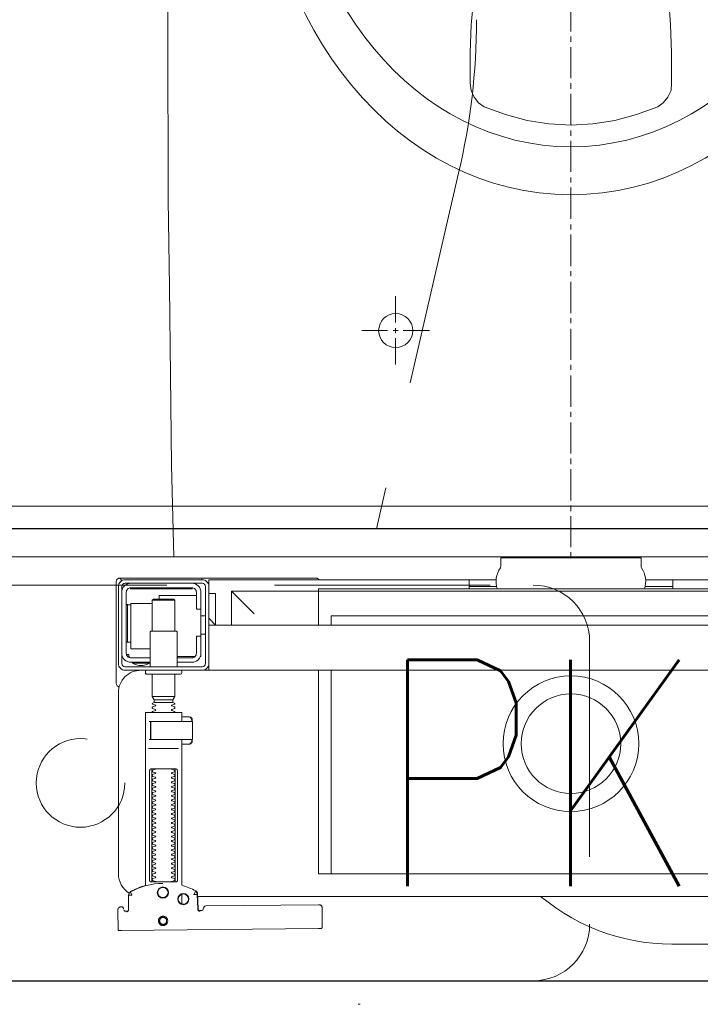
# Model space of a CAD drawing. Header units: millimetres. Extents: x 23192 to 177760, y -399809 to -79279.
# Tile 547 of 656: x 73451 to 73481, y -194641 to -194597. Entities that reach past the tile are written whole.
import ezdxf

# ---------------------------------------------------------------- set-up
doc = ezdxf.new("R2010")
doc.units = ezdxf.units.MM
doc.linetypes.add('DASHDOT', pattern=[25.4, 12.7, -6.35, 0, -6.35])
doc.linetypes.add('HIDDEN2', pattern=[4.7625, 3.175, -1.5875])
doc.layers.get('0').update_dxf_attribs({"lineweight": 0})
for name, color, linetype, lineweight in [('!! 0_ Istn-sciany', 3, 'Continuous', 30), ('!! 0_Istn-armatura', 6, 'Continuous', 9), ('!! 0_Osie', 1, 'DASHDOT', 13), ('!! 2 ZABUDOWA GK-MDF', 54, 'Continuous', 13), ('!! 2_wypos-sanitarne', 240, 'Continuous', 9), ('0-osie-liniA', 14, 'DASHDOT', 5)]:
    doc.layers.add(name, color=color, linetype=linetype, lineweight=lineweight)
doc.layers.add('!! 2_WYBURZENIA DO REMONTU', color=7, linetype='Continuous', lineweight=0, true_color=0x4d4d4d, plot=False)
doc.layers.add('!!_@ wypos sanit nd', color=7, linetype='Continuous', lineweight=0, plot=False)
doc.layers.add('Powierzchnia', color=140, linetype='Continuous', lineweight=5, plot=False)
doc.styles.add('ARCHETYP', font='romans.shx', dxfattribs={"height": 15})

# ---------------------------------------------------------------- blocks, each defined once
blk = doc.blocks.new('A$Cff2eaf8b')
for points in [[(-0.18941, 0.08863), (-0.04454, 0.08863), (-0.04035, 0.08853), (-0.03617, 0.08824), (-0.032, 0.08775), (-0.02786, 0.08707), (-0.02376, 0.08619), (-0.0197, 0.08513), (-0.0157, 0.08388), (-0.01176, 0.08244), (-0.00789, 0.08082), (-0.0041, 0.07902), (-0.0004, 0.07705), (0.0032, 0.0749), (0.0067, 0.0726), (0.01009, 0.07012), (0.01337, 0.0675)], [(0.19864, 0.08252), (0.11173, 0.08169)], [(0.20013, 0.08252), (0.20025, 0.07353)], [(0.1651, 0.06653), (0.16492, 0.07312), (0.1649, 0.07329), (0.16485, 0.07345), (0.16478, 0.07361), (0.16467, 0.07374), (0.16455, 0.07386), (0.16441, 0.07396), (0.16425, 0.07403), (0.16409, 0.07408), (0.16391, 0.07409)], [(0.19757, 0.07355), (0.19749, 0.07368), (0.19738, 0.0738), (0.19726, 0.0739), (0.19713, 0.07399), (0.19698, 0.07405), (0.19683, 0.07408), (0.19667, 0.07409), (0.19577, 0.07408)], [(0.16386, 0.07389), (0.16409, 0.07384), (0.16425, 0.07378), (0.1644, 0.07368), (0.16452, 0.07356), (0.16463, 0.07342), (0.16471, 0.07326), (0.16476, 0.07309), (0.16478, 0.07292), (0.16496, 0.06636), (0.16497, 0.06624), (0.16498, 0.06614), (0.165, 0.06604), (0.16503, 0.06594), (0.16507, 0.06584), (0.16511, 0.06575), (0.16516, 0.06566), (0.16521, 0.06557), (0.16527, 0.06549), (0.16534, 0.0654), (0.16542, 0.06533), (0.1655, 0.06526), (0.16558, 0.06519), (0.16567, 0.06513), (0.16576, 0.06508), (0.16651, 0.0647), (0.16726, 0.06433), (0.16803, 0.06399), (0.16881, 0.06367), (0.1696, 0.06337), (0.17039, 0.06309), (0.17119, 0.06284), (0.172, 0.0626), (0.172, -0.00186)], [(0.172, 0.07087), (0.172, 0.06656)], [(0.16493, 0.0675), (-0.16477, 0.0675)], [(-0.11847, -0.0325), (-0.11847, 0.0575), (0.11153, 0.0575), (0.11153, -0.0325)], [(0.10602, 0.0575), (0.10602, -0.0325)], [(0.17483, 0.06014), (0.17483, 0.01214)], [(0.18523, 0.01214), (0.18523, 0.06014)], [(0.16811, -0.00015), (0.16776, -0.00056), (0.16776, -0.00022), (0.16779, -0.00011), (0.16786, -0.00004), (0.16797, 0), (0.1681, 0.00001), (0.16822, 0.00001), (0.16841, 0.00003), (0.16887, 0.00014), (0.172, 0.00014)], [(0.16848, 0.00006), (0.16856, 0.00012), (0.16876, 0.00014)], [(0.18662, 0.00214), (0.17345, 0.00214)], [(0.16732, -0.0019), (0.16732, -0.00074), (0.16736, -0.00062), (0.16746, -0.00054), (0.16767, -0.00049)], [(0.16751, -0.00165), (0.16754, -0.00139), (0.16766, -0.00086)], [(0.17371, -0.00186), (0.18481, -0.00186), (0.18637, -0.00186)], [(0.16767, -0.01124), (0.16755, -0.01122), (0.16746, -0.01119), (0.16737, -0.01112), (0.16732, -0.01098), (0.16732, -0.00983)], [(0.16766, -0.01087), (0.16754, -0.01033), (0.16751, -0.01008)], [(0.172, -0.01186), (0.16887, -0.01186), (0.16841, -0.01176), (0.16831, -0.01174), (0.16819, -0.01174), (0.16806, -0.01173), (0.16794, -0.01172), (0.16783, -0.01166), (0.16776, -0.01151), (0.16776, -0.01117), (0.16811, -0.01157)], [(0.16876, -0.01186), (0.16866, -0.01186), (0.16848, -0.01178)], [(0.18558, -0.00986), (0.18637, -0.00986)], [(0.185, -0.02092), (0.175, -0.02092)], [(0.1759, -0.0183), (0.1841, -0.0183)], [(0.1841, -0.01936), (0.1759, -0.01936)], [(0.19962, -0.02522), (0.19976, -0.02523), (0.19987, -0.02526), (0.20001, -0.0253)], [(0.20099, -0.02671), (0.20099, -0.0717)], [(-0.16, -0.0355), (-0.16, -0.0325), (0.16, -0.0325), (0.16, -0.0355)], [(0.16, -0.0485), (0.16, -0.0365)], [(0.174, -0.0385), (0.16618, -0.0385)], [(0.167, -0.03806), (0.16693, -0.03815), (0.16687, -0.03825), (0.16681, -0.03837), (0.16675, -0.0385)], [(0.19499, -0.03806), (0.19506, -0.03814), (0.19512, -0.03823), (0.19517, -0.03833), (0.19521, -0.03842), (0.19525, -0.03853), (0.19528, -0.03863), (0.19531, -0.03874), (0.19533, -0.03885), (0.19535, -0.03896), (0.19537, -0.03907), (0.19538, -0.03917), (0.19539, -0.03927), (0.19537, -0.03937), (0.19547, -0.0394), (0.19557, -0.0394), (0.19567, -0.0394), (0.19578, -0.0394), (0.19589, -0.0394), (0.19612, -0.0394), (0.19616, -0.0393), (0.19615, -0.03919), (0.19613, -0.03907), (0.19609, -0.03894), (0.19605, -0.03882), (0.19594, -0.03861)], [(0.1635, -0.0475), (0.1635, -0.04)], [(0.186, -0.042), (0.1945, -0.042), (0.1945, -0.062), (0.185, -0.062)], [(0.19591, -0.04489), (0.19602, -0.04489), (0.19615, -0.04489), (0.19632, -0.04489), (0.1965, -0.04489)], [(0.1615, -0.0485), (0.1635, -0.0485)], [(0.175, -0.0498), (0.175, -0.06346), (0.1755, -0.06396), (0.1845, -0.06396), (0.185, -0.06346), (0.185, -0.0498)], [(0.16, -0.0555), (0.157, -0.0525), (0.16, -0.0525), (-0.16, -0.0525), (-0.157, -0.0525), (-0.16, -0.0555)], [(0.10602, -0.0525), (0.10602, -0.05658), (-0.11847, -0.05658)], [(0.11153, -0.0525), (0.11153, -0.0675), (0.15, -0.0675)], [(0.14, -0.0575), (0.15, -0.0675), (0.15, -0.0525)], [(0.16, -0.0665), (0.157, -0.0665), (0.157, -0.0525)], [(0.1615, -0.0565), (0.1635, -0.0565)], [(0.1655, -0.0655), (0.182, -0.0655), (0.182, -0.06396)], [(0.185, -0.06346), (0.175, -0.06346)], [(0.1965, -0.06151), (0.19632, -0.06151), (0.19615, -0.06151), (0.19602, -0.06151), (0.19591, -0.06151)], [(-0.03305, -0.0725), (-0.16, -0.0725), (-0.16, -0.0695)], [(-0.045, -0.0725), (-0.045, -0.0685)], [(-0.045, -0.0695), (-0.03283, -0.0695)], [(0.03283, -0.0695), (0.045, -0.0695)], [(0.16, -0.0695), (0.16, -0.0725), (0.03305, -0.0725)], [(0.045, -0.0685), (0.045, -0.0725)], [(0.16721, -0.0685), (0.19466, -0.0685), (0.19478, -0.0685)], [(0.17, -0.069), (0.17, -0.0685)], [(0.174, -0.069), (0.174, -0.0685)]]:
    blk.add_lwpolyline(points)
for points in [[(0.16424, 0.07378), (0.16327, 0.07377), (0.16304, 0.07374), (0.16282, 0.07366), (0.16262, 0.07353), (0.16265, 0.07357), (0.16258, 0.07337), (0.16257, 0.07317, -0.157432), (0.16238, 0.07258), (0.1621, 0.07218, -0.241147), (0.16129, 0.07175), (0.1115, 0.07128), (0.11133, 0.07127), (0.11119, 0.07127), (0.11107, 0.07127), (0.11094, 0.07128), (0.11078, 0.0713), (0.11062, 0.07135), (0.11047, 0.07143), (0.11033, 0.07153), (0.11022, 0.07165), (0.11012, 0.07179), (0.11005, 0.07194), (0.11001, 0.0721), (0.10999, 0.07227), (0.10995, 0.08127), (0.11022, 0.08166)], [(0.19647, 0.0744), (0.19626, 0.07438), (0.19604, 0.0743), (0.19585, 0.07417), (0.19566, 0.07396, 0.132231), (0.19551, 0.07346), (0.19546, 0.06691)], [(0.19768, 0.0731, 0.415336), (0.19869, 0.07211)], [(0.19885, 0.07212), (0.19898, 0.07212), (0.19912, 0.07213), (0.19927, 0.07216), (0.1994, 0.07222), (0.19953, 0.07229), (0.19965, 0.07238), (0.19975, 0.07248), (0.20007, 0.07294, 0.158481), (0.20025, 0.07353)], [(0.18031, 0.06175, 0.125713), (0.19466, 0.06556, 0.121439), (0.19519, 0.06605, -0.262119), (0.2, 0.0575), (0.2, -0.0225, -0.414214), (0.19, -0.0325), (0.18751, -0.0325, 0.405519), (0.188, -0.032), (0.188, -0.0313, 0.414214), (0.1875, -0.0308), (0.1725, -0.0308, 0.414214), (0.172, -0.0313), (0.172, -0.032, 0.405519), (0.17249, -0.0325, 0.001664), (0.15993, -0.0325)], [(0.172, -0.00986), (0.172, -0.01366, 0.414214), (0.1722, -0.01386), (0.18462, -0.01386), (0.1878, -0.01386, 0.414214), (0.188, -0.01366), (0.188, 0.06267), (0.18885, 0.06292), (0.18969, 0.06319), (0.19052, 0.0635), (0.19134, 0.06382), (0.19215, 0.06417), (0.19295, 0.06454), (0.19374, 0.06494), (0.19456, 0.06538), (0.19464, 0.06544), (0.19473, 0.0655), (0.19481, 0.06557), (0.19488, 0.06564), (0.19495, 0.06572), (0.19502, 0.06581)], [(0.17647, 0.01114, 0.182836), (0.17636, 0.01123), (0.17515, 0.01163, 0.050055), (0.175, 0.0119), (0.175, 0.01218, 0.050055), (0.17515, 0.01244), (0.17636, 0.01285, 0.719897), (0.17636, 0.01323), (0.17515, 0.01363, 0.050055), (0.175, 0.0139), (0.175, 0.01418, 0.050055), (0.17515, 0.01444), (0.17636, 0.01485, 0.719897), (0.17636, 0.01523), (0.17515, 0.01563, 0.050055), (0.175, 0.0159), (0.175, 0.01618, 0.050055), (0.17515, 0.01644), (0.17636, 0.01685, 0.719897), (0.17636, 0.01723), (0.17515, 0.01763, 0.050055), (0.175, 0.0179), (0.175, 0.01818, 0.050055), (0.17515, 0.01844), (0.17636, 0.01885, 0.719897), (0.17636, 0.01923), (0.17515, 0.01963, 0.050055), (0.175, 0.0199), (0.175, 0.02018, 0.050055), (0.17515, 0.02044), (0.17636, 0.02085, 0.719897), (0.17636, 0.02123), (0.17515, 0.02163, 0.050055), (0.175, 0.0219), (0.175, 0.02218, 0.050055), (0.17515, 0.02244), (0.17636, 0.02285, 0.719897), (0.17636, 0.02323), (0.17515, 0.02363, 0.050055), (0.175, 0.0239), (0.175, 0.02418, 0.050055), (0.17515, 0.02444), (0.17636, 0.02485, 0.719897), (0.17636, 0.02523), (0.17515, 0.02563, 0.050055), (0.175, 0.0259), (0.175, 0.02618, 0.050055), (0.17515, 0.02644), (0.17636, 0.02685, 0.719897), (0.17636, 0.02723), (0.17515, 0.02763, 0.050055), (0.175, 0.0279), (0.175, 0.02818, 0.050055), (0.17515, 0.02844), (0.17636, 0.02885, 0.719897), (0.17636, 0.02923), (0.17515, 0.02963, 0.050055), (0.175, 0.0299), (0.175, 0.03018, 0.050055), (0.17515, 0.03044), (0.17636, 0.03085, 0.719897), (0.17636, 0.03123), (0.17515, 0.03163, 0.050055), (0.175, 0.0319), (0.175, 0.03218, 0.050055), (0.17515, 0.03244), (0.17636, 0.03285, 0.719897), (0.17636, 0.03323), (0.17515, 0.03363, 0.050055), (0.175, 0.0339), (0.175, 0.03418, 0.050055), (0.17515, 0.03444), (0.17636, 0.03485, 0.719897), (0.17636, 0.03523), (0.17515, 0.03563, 0.050055), (0.175, 0.0359), (0.175, 0.03618, 0.050055), (0.17515, 0.03644), (0.17636, 0.03685, 0.719897), (0.17636, 0.03723), (0.17515, 0.03763, 0.050055), (0.175, 0.0379), (0.175, 0.03818, 0.050055), (0.17515, 0.03844), (0.17636, 0.03885, 0.719897), (0.17636, 0.03923), (0.17515, 0.03963, 0.050055), (0.175, 0.0399), (0.175, 0.04018, 0.050055), (0.17515, 0.04044), (0.17636, 0.04085, 0.719897), (0.17636, 0.04123), (0.17515, 0.04163, 0.050055), (0.175, 0.0419), (0.175, 0.04218, 0.050055), (0.17515, 0.04244), (0.17636, 0.04285, 0.719897), (0.17636, 0.04323), (0.17515, 0.04363, 0.050055), (0.175, 0.0439), (0.175, 0.04418, 0.050055), (0.17515, 0.04444), (0.17636, 0.04485, 0.719897), (0.17636, 0.04523), (0.17515, 0.04563, 0.050055), (0.175, 0.0459), (0.175, 0.04618, 0.050055), (0.17515, 0.04644), (0.17636, 0.04685, 0.719897), (0.17636, 0.04723), (0.17515, 0.04763, 0.050055), (0.175, 0.0479), (0.175, 0.04818, 0.050055), (0.17515, 0.04844), (0.17636, 0.04885, 0.719897), (0.17636, 0.04923), (0.17515, 0.04963, 0.050055), (0.175, 0.0499), (0.175, 0.05018, 0.050055), (0.17515, 0.05044), (0.17636, 0.05085, 0.719897), (0.17636, 0.05123), (0.17515, 0.05163, 0.050055), (0.175, 0.0519), (0.175, 0.05218, 0.050055), (0.17515, 0.05244), (0.17636, 0.05285, 0.719897), (0.17636, 0.05323), (0.17515, 0.05363, 0.050055), (0.175, 0.0539), (0.175, 0.05418, 0.050055), (0.17515, 0.05444), (0.17636, 0.05485, 0.719897), (0.17636, 0.05523), (0.17515, 0.05563, 0.050055), (0.175, 0.0559), (0.175, 0.05618, 0.050055), (0.17515, 0.05644), (0.17636, 0.05685, 0.719897), (0.17636, 0.05723), (0.17515, 0.05763, 0.050055), (0.175, 0.0579), (0.175, 0.05818, 0.050055), (0.17515, 0.05844), (0.17636, 0.05885, 0.719897), (0.17636, 0.05923), (0.17515, 0.05963, 0.050055), (0.175, 0.0599), (0.175, 0.06018, 0.050055), (0.17515, 0.06044), (0.17636, 0.06085, 0.474594), (0.17647, 0.06114)], [(0.18353, 0.06114, 0.474594), (0.18364, 0.06085), (0.18485, 0.06044, 0.050055), (0.185, 0.06018), (0.185, 0.0599, 0.050055), (0.18485, 0.05963), (0.18364, 0.05923, 0.719897), (0.18364, 0.05885), (0.18485, 0.05844, 0.050055), (0.185, 0.05818), (0.185, 0.0579, 0.050055), (0.18485, 0.05763), (0.18364, 0.05723, 0.719897), (0.18364, 0.05685), (0.18485, 0.05644, 0.050055), (0.185, 0.05618), (0.185, 0.0559, 0.050055), (0.18485, 0.05563), (0.18364, 0.05523, 0.719897), (0.18364, 0.05485), (0.18485, 0.05444, 0.050055), (0.185, 0.05418), (0.185, 0.0539, 0.050055), (0.18485, 0.05363), (0.18364, 0.05323, 0.719897), (0.18364, 0.05285), (0.18485, 0.05244, 0.050055), (0.185, 0.05218), (0.185, 0.0519, 0.050055), (0.18485, 0.05163), (0.18364, 0.05123, 0.719897), (0.18364, 0.05085), (0.18485, 0.05044, 0.050055), (0.185, 0.05018), (0.185, 0.0499, 0.050055), (0.18485, 0.04963), (0.18364, 0.04923, 0.719897), (0.18364, 0.04885), (0.18485, 0.04844, 0.050055), (0.185, 0.04818), (0.185, 0.0479, 0.050055), (0.18485, 0.04763), (0.18364, 0.04723, 0.719897), (0.18364, 0.04685), (0.18485, 0.04644, 0.050055), (0.185, 0.04618), (0.185, 0.0459, 0.050055), (0.18485, 0.04563), (0.18364, 0.04523, 0.719897), (0.18364, 0.04485), (0.18485, 0.04444, 0.050055), (0.185, 0.04418), (0.185, 0.0439, 0.050055), (0.18485, 0.04363), (0.18364, 0.04323, 0.719897), (0.18364, 0.04285), (0.18485, 0.04244, 0.050055), (0.185, 0.04218), (0.185, 0.0419, 0.050055), (0.18485, 0.04163), (0.18364, 0.04123, 0.719897), (0.18364, 0.04085), (0.18485, 0.04044, 0.050055), (0.185, 0.04018), (0.185, 0.0399, 0.050055), (0.18485, 0.03963), (0.18364, 0.03923, 0.719897), (0.18364, 0.03885), (0.18485, 0.03844, 0.050055), (0.185, 0.03818), (0.185, 0.0379, 0.050055), (0.18485, 0.03763), (0.18364, 0.03723, 0.719897), (0.18364, 0.03685), (0.18485, 0.03644, 0.050055), (0.185, 0.03618), (0.185, 0.0359, 0.050055), (0.18485, 0.03563), (0.18364, 0.03523, 0.719897), (0.18364, 0.03485), (0.18485, 0.03444, 0.050055), (0.185, 0.03418), (0.185, 0.0339, 0.050055), (0.18485, 0.03363), (0.18364, 0.03323, 0.719897), (0.18364, 0.03285), (0.18485, 0.03244, 0.050055), (0.185, 0.03218), (0.185, 0.0319, 0.050055), (0.18485, 0.03163), (0.18364, 0.03123, 0.719897), (0.18364, 0.03085), (0.18485, 0.03044, 0.050055), (0.185, 0.03018), (0.185, 0.0299, 0.050055), (0.18485, 0.02963), (0.18364, 0.02923, 0.719897), (0.18364, 0.02885), (0.18485, 0.02844, 0.050055), (0.185, 0.02818), (0.185, 0.0279, 0.050055), (0.18485, 0.02763), (0.18364, 0.02723, 0.719897), (0.18364, 0.02685), (0.18485, 0.02644, 0.050055), (0.185, 0.02618), (0.185, 0.0259, 0.050055), (0.18485, 0.02563), (0.18364, 0.02523, 0.719897), (0.18364, 0.02485), (0.18485, 0.02444, 0.050055), (0.185, 0.02418), (0.185, 0.0239, 0.050055), (0.18485, 0.02363), (0.18364, 0.02323, 0.719897), (0.18364, 0.02285), (0.18485, 0.02244, 0.050055), (0.185, 0.02218), (0.185, 0.0219, 0.050055), (0.18485, 0.02163), (0.18364, 0.02123, 0.719897), (0.18364, 0.02085), (0.18485, 0.02044, 0.050055), (0.185, 0.02018), (0.185, 0.0199, 0.050055), (0.18485, 0.01963), (0.18364, 0.01923, 0.719897), (0.18364, 0.01885), (0.18485, 0.01844, 0.050055), (0.185, 0.01818), (0.185, 0.0179, 0.050055), (0.18485, 0.01763), (0.18364, 0.01723, 0.719897), (0.18364, 0.01685), (0.18485, 0.01644, 0.050055), (0.185, 0.01618), (0.185, 0.0159, 0.050055), (0.18485, 0.01563), (0.18364, 0.01523, 0.719897), (0.18364, 0.01485), (0.18485, 0.01444, 0.050055), (0.185, 0.01418), (0.185, 0.0139, 0.050055), (0.18485, 0.01363), (0.18364, 0.01323, 0.719897), (0.18364, 0.01285), (0.18485, 0.01244, 0.050055), (0.185, 0.01218), (0.185, 0.0119, 0.050055), (0.18485, 0.01163), (0.18364, 0.01123, 0.182836), (0.18353, 0.01114)], [(0.18575, -0.00966), (0.18575, -0.00207), (0.18572, -0.00196), (0.18564, -0.00189), (0.18554, -0.00186), (0.18565, -0.00188), (0.18573, -0.00194), (0.18577, -0.00204), (0.18577, -0.00966), (0.18574, -0.00977), (0.18566, -0.00984), (0.18547, -0.00986), (0.18558, -0.00981), (0.18563, -0.00966), (0.18563, -0.00206), (0.18557, -0.00191), (0.18547, -0.00186), (0.16743, -0.00186, 0.414214), (0.16723, -0.00206), (0.16723, -0.00966, 0.414214), (0.16743, -0.00986), (0.18547, -0.00986)], [(0.18555, -0.00986, 0.414213), (0.18575, -0.00966), (0.18575, -0.00207), (0.18575, -0.00966), (0.18572, -0.00977), (0.18564, -0.00984), (0.18554, -0.00986)], [(0.175, -0.01382), (0.175, -0.01406, -0.050055), (0.17515, -0.01432), (0.17636, -0.01473, -0.719897), (0.17636, -0.01511), (0.17515, -0.01552, -0.050055), (0.175, -0.01578), (0.175, -0.01606, -0.050055), (0.17515, -0.01632), (0.17636, -0.01673, -0.719897), (0.17636, -0.01711), (0.17515, -0.01752, -0.050055), (0.175, -0.01778), (0.1759, -0.0183), (0.1759, -0.01936), (0.175, -0.02092), (0.175, -0.0308)], [(0.185, -0.01382), (0.185, -0.01406, 0.050055), (0.18485, -0.01432), (0.18364, -0.01473, 0.719897), (0.18364, -0.01511), (0.18485, -0.01552, 0.050055), (0.185, -0.01578), (0.185, -0.01606, 0.050055), (0.18485, -0.01632), (0.18364, -0.01673, 0.719897), (0.18364, -0.01711), (0.18485, -0.01752, 0.050055), (0.185, -0.01778), (0.1841, -0.0183), (0.1841, -0.01936), (0.185, -0.02092), (0.185, -0.0308)], [(0.2001, -0.02534, 0.126559), (0.19961, -0.02525)], [(0.20099, -0.02671, 0.198909), (0.20055, -0.02564, 0.091301), (0.2001, -0.02534)], [(0.174, -0.034), (0.174, -0.0493, 0.414214), (0.1745, -0.0498), (0.1855, -0.0498, 0.414214), (0.186, -0.0493), (0.186, -0.034)], [(0.19375, -0.03562, 0.119096), (0.19, -0.03454, 0.119096), (0.18625, -0.03562)], [(0.16379, -0.0385), (0.1635, -0.0385), (0.1635, -0.04, -0.414214), (0.1675, -0.036), (0.174, -0.036)], [(0.174, -0.038), (0.1675, -0.038, 0.414214), (0.1655, -0.04), (0.1655, -0.0475), (0.1635, -0.0475), (0.1635, -0.067, 0.414214), (0.1675, -0.071)], [(0.1635, -0.0595), (0.1655, -0.0595), (0.1655, -0.067, 0.414214), (0.1675, -0.069), (0.1945, -0.069, 0.414214), (0.1965, -0.067), (0.1965, -0.04, 0.414214), (0.1945, -0.038), (0.186, -0.038)], [(0.19375, -0.036), (0.19375, -0.03562), (0.18625, -0.03562), (0.18625, -0.036), (0.1945, -0.036, -0.414214), (0.1985, -0.04)], [(0.1945, -0.04497), (0.19515, -0.04496), (0.19542, -0.04496), (0.1956, -0.04496), (0.19566, -0.04496, 0.116465), (0.19589, -0.0449), (0.196, -0.04485), (0.196, -0.06155), (0.19589, -0.0615, 0.116465), (0.19566, -0.06144), (0.19542, -0.06144), (0.19515, -0.06144), (0.1945, -0.06143)], [(-0.04, -0.0685), (-0.03255, -0.0685, 0.236962), (-0.03118, -0.07775, -0.154353), (-0.031, -0.07832), (-0.031, -0.08218), (0.031, -0.08218), (0.031, -0.07832, -0.154353), (0.03118, -0.07775, 0.236962), (0.03255, -0.0685), (0.04, -0.0685)], [(0.1945, -0.071, 0.414214), (0.1985, -0.067)], [(0.11124, -0.0725), (0.11142, -0.07274), (0.11165, -0.07293), (0.11192, -0.07308), (0.1122, -0.07317), (0.1125, -0.0732), (0.1623, -0.0732, 0.326231), (0.16325, -0.0725)], [(0.1987, -0.07216, 0.000114), (0.1987, -0.07216, 0.517015), (0.20003, -0.07309), (0.19993, -0.07313), (0.19983, -0.07315), (0.19971, -0.07318), (0.19958, -0.07319), (0.19948, -0.07319), (0.19903, -0.07319), (0.19841, -0.07319), (0.19771, -0.07319), (0.16427, -0.07319), (0.16392, -0.07319), (0.16356, -0.07319), (0.16323, -0.07319), (0.16293, -0.07319), (0.16269, -0.07319), (0.16249, -0.07319), (0.16236, -0.07319)], [(0.2001, -0.07306, 0.091301), (0.20055, -0.07276, 0.198909), (0.20099, -0.0717)]]:
    blk.add_lwpolyline(points, format="xyb")
for points in [[(0.18024, 0.0763), (0.18044, 0.07631), (0.18064, 0.07634), (0.18083, 0.07639), (0.18102, 0.07646), (0.1812, 0.07655), (0.18138, 0.07665), (0.18154, 0.07677), (0.18168, 0.07691), (0.18182, 0.07706), (0.18193, 0.07722), (0.18204, 0.0774), (0.18212, 0.07758), (0.18219, 0.07777), (0.18223, 0.07796), (0.18226, 0.07816), (0.18227, 0.07836), (0.18226, 0.07857), (0.18223, 0.07876), (0.18217, 0.07896), (0.18211, 0.07915), (0.18202, 0.07933), (0.18191, 0.0795), (0.18179, 0.07966), (0.18165, 0.07981), (0.1815, 0.07994), (0.18134, 0.08006), (0.18117, 0.08016), (0.18099, 0.08024), (0.1808, 0.08031), (0.1806, 0.08036), (0.1804, 0.08038), (0.1802, 0.08039), (0.18, 0.08038), (0.1798, 0.08035), (0.17961, 0.0803), (0.17942, 0.08023), (0.17924, 0.08014), (0.17907, 0.08004), (0.17891, 0.07992), (0.17876, 0.07978), (0.17863, 0.07963), (0.17851, 0.07947), (0.17841, 0.07929), (0.17832, 0.07911), (0.17826, 0.07892), (0.17821, 0.07872), (0.17818, 0.07853), (0.17817, 0.07832), (0.17819, 0.07812), (0.17822, 0.07793), (0.17827, 0.07773), (0.17834, 0.07754), (0.17842, 0.07736), (0.17853, 0.07719), (0.17865, 0.07703), (0.17879, 0.07688), (0.17894, 0.07675), (0.1791, 0.07663), (0.17927, 0.07653), (0.17946, 0.07645), (0.17965, 0.07638), (0.17984, 0.07633), (0.18004, 0.07631)], [(0.18023, 0.07679), (0.18038, 0.0768), (0.18053, 0.07682), (0.18068, 0.07686), (0.18082, 0.07691), (0.18096, 0.07698), (0.18109, 0.07706), (0.18121, 0.07715), (0.18132, 0.07725), (0.18143, 0.07737), (0.18151, 0.07749), (0.18159, 0.07762), (0.18166, 0.07776), (0.18171, 0.0779), (0.18174, 0.07805), (0.18176, 0.0782), (0.18177, 0.07835), (0.18176, 0.0785), (0.18174, 0.07866), (0.1817, 0.0788), (0.18164, 0.07895), (0.18158, 0.07908), (0.1815, 0.07921), (0.18141, 0.07933), (0.1813, 0.07944), (0.18119, 0.07955), (0.18107, 0.07964), (0.18093, 0.07971), (0.1808, 0.07978), (0.18065, 0.07983), (0.18051, 0.07986), (0.18036, 0.07988), (0.1802, 0.07989), (0.18005, 0.07988), (0.1799, 0.07986), (0.17975, 0.07982), (0.17961, 0.07976), (0.17947, 0.0797), (0.17935, 0.07962), (0.17922, 0.07953), (0.17911, 0.07942), (0.17901, 0.07931), (0.17892, 0.07919), (0.17884, 0.07906), (0.17878, 0.07892), (0.17873, 0.07877), (0.1787, 0.07863), (0.17867, 0.07848), (0.17867, 0.07832), (0.17868, 0.07817), (0.1787, 0.07802), (0.17874, 0.07787), (0.17879, 0.07773), (0.17886, 0.07759), (0.17894, 0.07746), (0.17903, 0.07734), (0.17913, 0.07723), (0.17925, 0.07713), (0.17937, 0.07704), (0.1795, 0.07696), (0.17964, 0.0769), (0.17978, 0.07685), (0.17993, 0.07682), (0.18008, 0.07679)], [(0.16587, 0.06536), (0.16582, 0.06538), (0.16577, 0.06542), (0.16573, 0.06545), (0.16568, 0.06549), (0.16563, 0.06553), (0.16558, 0.06558), (0.16553, 0.06563), (0.16548, 0.06568), (0.16544, 0.06573), (0.1654, 0.06579), (0.16536, 0.06585), (0.16532, 0.06591), (0.16529, 0.06597), (0.16526, 0.06603), (0.16523, 0.0661), (0.16521, 0.06616), (0.16519, 0.06623), (0.16517, 0.06629), (0.16515, 0.06636), (0.16514, 0.06642), (0.16514, 0.06648), (0.16513, 0.06654), (0.16513, 0.06659), (0.16518, 0.06661), (0.16643, 0.06666), (0.16648, 0.06666), (0.16654, 0.06666), (0.16659, 0.06668), (0.16664, 0.06665), (0.16661, 0.06661), (0.16658, 0.06656), (0.16655, 0.06651), (0.16652, 0.06645), (0.16594, 0.06536)], [(0.18533, 0.06114), (0.18541, 0.06113), (0.1855, 0.06112), (0.18559, 0.06111), (0.18567, 0.06108), (0.18575, 0.06105), (0.18583, 0.06101), (0.18591, 0.06096), (0.18597, 0.0609), (0.18604, 0.06084), (0.18609, 0.06076), (0.18615, 0.06068), (0.18619, 0.06058), (0.18623, 0.06048), (0.18625, 0.06037), (0.18627, 0.06025), (0.18628, 0.06014), (0.18628, 0.01214), (0.18627, 0.01202), (0.18625, 0.01191), (0.18623, 0.0118), (0.18619, 0.01169), (0.18615, 0.0116), (0.18609, 0.01151), (0.18604, 0.01144), (0.18597, 0.01137), (0.18591, 0.01131), (0.18583, 0.01126), (0.18575, 0.01122), (0.18567, 0.01119), (0.18559, 0.01117), (0.1855, 0.01115), (0.18541, 0.01114), (0.18533, 0.01114), (0.17475, 0.01114), (0.17466, 0.01114), (0.17457, 0.01115), (0.17449, 0.01117), (0.1744, 0.01119), (0.17432, 0.01122), (0.17424, 0.01126), (0.17416, 0.01131), (0.17409, 0.01137), (0.17403, 0.01144), (0.17397, 0.01151), (0.17392, 0.0116), (0.17387, 0.01169), (0.17384, 0.0118), (0.17381, 0.01191), (0.17379, 0.01202), (0.17379, 0.01214), (0.17379, 0.06014), (0.17379, 0.06025), (0.17381, 0.06037), (0.17384, 0.06048), (0.17387, 0.06058), (0.17392, 0.06068), (0.17397, 0.06076), (0.17403, 0.06084), (0.17409, 0.0609), (0.17416, 0.06096), (0.17424, 0.06101), (0.17432, 0.06105), (0.1744, 0.06108), (0.17449, 0.06111), (0.17457, 0.06112), (0.17466, 0.06113), (0.17475, 0.06114)], [(-0.11847, -0.0685), (0.11153, -0.0685), (0.11153, -0.0675), (-0.11847, -0.0675)]]:
    blk.add_lwpolyline(points, close=True)
for points in [[(0.19546, 0.0669), (0.19546, 0.0669), (0.19546, 0.0669), (0.19546, 0.06691), (0.19546, 0.06691), (0.19546, 0.06691), (0.19546, 0.06691), (0.19546, 0.06691), (0.19546, 0.06691), (0.19546, 0.06691), (0.19546, 0.06691), (0.19546, 0.06691), (0.19546, 0.06691), (0.19546, 0.06691), (0.19546, 0.06691), (0.19546, 0.06691), (0.19546, 0.06691), (0.19546, 0.06691), (0.19546, 0.06691), (0.19546, 0.06691), (0.19546, 0.0669), (0.19546, 0.0669), (0.19546, 0.0669), (0.19546, 0.0669), (0.19546, 0.0669), (0.19546, 0.0669), (0.19546, 0.0669), (0.19546, 0.0669), (0.19546, 0.0669), (0.19546, 0.0669), (0.19546, 0.0669), (0.19546, 0.0669), (0.19546, 0.0669), (0.19546, 0.0669), (0.19546, 0.0669), (0.19546, 0.0669), (0.19545, 0.0669), (0.19545, 0.06691), (0.19545, 0.06691), (0.19545, 0.06691), (0.19545, 0.06691), (0.19545, 0.06691), (0.19545, 0.06691), (0.19545, 0.06691), (0.19545, 0.06691), (0.19544, 0.06691), (0.19544, 0.06691), (0.19544, 0.0669), (0.19544, 0.0669), (0.19544, 0.0669), (0.19543, 0.0669), (0.19543, 0.0669), (0.19543, 0.0669), (0.19543, 0.0669), (0.19543, 0.0669), (0.19543, 0.0669), (0.19543, 0.0669), (0.19542, 0.0669), (0.19542, 0.0669), (0.19542, 0.0669), (0.19542, 0.0669), (0.19542, 0.0669), (0.19541, 0.0669), (0.19541, 0.0669), (0.19541, 0.0669), (0.19541, 0.0669), (0.19541, 0.0669), (0.1954, 0.0669), (0.1954, 0.0669), (0.1954, 0.0669), (0.19539, 0.0669), (0.19539, 0.0669), (0.19539, 0.0669), (0.19537, 0.06691), (0.19537, 0.06691), (0.19537, 0.06691), (0.19536, 0.06691), (0.19536, 0.06691), (0.19535, 0.06691), (0.19535, 0.06691), (0.19534, 0.06691), (0.19534, 0.06691), (0.19533, 0.06691), (0.19533, 0.06691), (0.19532, 0.06691), (0.19532, 0.06691), (0.19531, 0.06691), (0.19531, 0.06691), (0.1953, 0.06691), (0.19529, 0.06691), (0.19529, 0.06691), (0.19528, 0.06691), (0.19527, 0.06691), (0.19527, 0.06691), (0.19526, 0.06691), (0.19525, 0.06691), (0.19524, 0.06691), (0.19523, 0.06691), (0.19523, 0.06691), (0.19522, 0.06691), (0.19521, 0.06691), (0.1952, 0.06691), (0.19519, 0.06691), (0.19518, 0.06691), (0.19517, 0.06691), (0.19516, 0.06691), (0.19515, 0.06691), (0.19514, 0.06691), (0.19513, 0.06691), (0.19512, 0.06691), (0.19511, 0.06691), (0.1951, 0.06691), (0.19509, 0.06691), (0.19508, 0.06691), (0.19507, 0.06691), (0.19506, 0.06691), (0.19505, 0.06691), (0.19504, 0.06691), (0.19503, 0.06691), (0.19502, 0.06691), (0.19501, 0.06691), (0.19499, 0.06691), (0.19498, 0.06691), (0.19497, 0.06691), (0.19496, 0.06691), (0.19495, 0.06691), (0.19494, 0.06692), (0.19492, 0.06692), (0.19491, 0.06692), (0.1949, 0.06692), (0.19489, 0.06692), (0.19487, 0.06692), (0.19486, 0.06692), (0.19485, 0.06692), (0.19484, 0.06692), (0.19482, 0.06692), (0.19481, 0.06692), (0.19469, 0.06692), (0.19464, 0.06692), (0.19459, 0.06692), (0.19456, 0.06692), (0.19453, 0.06692), (0.19451, 0.06692), (0.19448, 0.06692), (0.19445, 0.06692), (0.19443, 0.06692), (0.1944, 0.06692), (0.19438, 0.06692), (0.19435, 0.06692), (0.19433, 0.06692), (0.1943, 0.06692), (0.19428, 0.06692), (0.19427, 0.06692), (0.19425, 0.06692), (0.19423, 0.06692), (0.19422, 0.06692), (0.19421, 0.06692), (0.19419, 0.06692), (0.19418, 0.06692), (0.19418, 0.06692), (0.19417, 0.06692), (0.19416, 0.06692), (0.19416, 0.06692), (0.19415, 0.06692), (0.19415, 0.06693), (0.19414, 0.06693), (0.19414, 0.06693), (0.19413, 0.06693), (0.19413, 0.06693), (0.19412, 0.06693), (0.19412, 0.06693), (0.19411, 0.06693), (0.19411, 0.06693), (0.19411, 0.06692), (0.1941, 0.06692), (0.1941, 0.06692), (0.1941, 0.06692), (0.19409, 0.06692), (0.19409, 0.06692), (0.19409, 0.06692), (0.19408, 0.06692), (0.19408, 0.06692), (0.19408, 0.06692), (0.19407, 0.06692), (0.19407, 0.06692), (0.19406, 0.06692), (0.19406, 0.06692), (0.19406, 0.06692), (0.19406, 0.06692), (0.19405, 0.06692), (0.19405, 0.06692), (0.19405, 0.06692), (0.19405, 0.06692), (0.19404, 0.06693), (0.19404, 0.06693), (0.19404, 0.06693), (0.19403, 0.06693), (0.19403, 0.06693), (0.19402, 0.06693), (0.19402, 0.06694), (0.19402, 0.06694), (0.19401, 0.06694), (0.19401, 0.06694), (0.19401, 0.06694), (0.194, 0.06694), (0.194, 0.06694), (0.194, 0.06694), (0.194, 0.06694), (0.194, 0.06694), (0.194, 0.06694), (0.19399, 0.06694), (0.19399, 0.06694), (0.19399, 0.06694), (0.19399, 0.06694), (0.19399, 0.06694), (0.19399, 0.06694), (0.19399, 0.06694), (0.19398, 0.06694), (0.19398, 0.06694), (0.19398, 0.06694), (0.19398, 0.06693), (0.19398, 0.06693), (0.19397, 0.06693), (0.19397, 0.06693), (0.19397, 0.06693), (0.19397, 0.06693), (0.19397, 0.06692), (0.19397, 0.06692), (0.19397, 0.06692), (0.19397, 0.06692), (0.19397, 0.06692), (0.19397, 0.06691), (0.19397, 0.06691), (0.19397, 0.06691), (0.19397, 0.06691), (0.19397, 0.0669), (0.19397, 0.0669), (0.19397, 0.0669), (0.19397, 0.0669), (0.19397, 0.0669), (0.19397, 0.06689), (0.19397, 0.06689), (0.19397, 0.06689), (0.19397, 0.06689), (0.19397, 0.06689), (0.19397, 0.06688), (0.19397, 0.06688), (0.19398, 0.06688), (0.19398, 0.06688), (0.19398, 0.06688), (0.19398, 0.06687), (0.19399, 0.06687), (0.19399, 0.06687), (0.19399, 0.06687), (0.194, 0.06686), (0.194, 0.06686), (0.19401, 0.06685), (0.19401, 0.06685), (0.19401, 0.06685), (0.19402, 0.06684), (0.19402, 0.06684), (0.19402, 0.06684), (0.19402, 0.06683), (0.19403, 0.06683), (0.19403, 0.06683), (0.19403, 0.06682), (0.19403, 0.06682), (0.19403, 0.06682), (0.19403, 0.06681), (0.19403, 0.06681), (0.19404, 0.06681), (0.19404, 0.06681), (0.19404, 0.0668), (0.19404, 0.0668), (0.19404, 0.0668), (0.19404, 0.06679), (0.19405, 0.06679), (0.19405, 0.06679), (0.19405, 0.06678), (0.19405, 0.06678), (0.19405, 0.06677), (0.19406, 0.06677), (0.19406, 0.06677), (0.19406, 0.06676), (0.19406, 0.06676), (0.19407, 0.06675), (0.19407, 0.06675), (0.19407, 0.06674), (0.19408, 0.06673), (0.19408, 0.06672), (0.19409, 0.06671), (0.1941, 0.0667), (0.1941, 0.06669), (0.19411, 0.06668), (0.19412, 0.06666), (0.19414, 0.06663), (0.19416, 0.06659), (0.19418, 0.06655), (0.19419, 0.06653), (0.1942, 0.06652), (0.19421, 0.0665), (0.19422, 0.06648), (0.19423, 0.06646), (0.19433, 0.06627), (0.19434, 0.06626), (0.19435, 0.06624), (0.19436, 0.06622), (0.19437, 0.06621), (0.19438, 0.06619), (0.19439, 0.06618), (0.1944, 0.06616), (0.1944, 0.06614), (0.19441, 0.06613), (0.19442, 0.06611), (0.19443, 0.0661), (0.19444, 0.06608), (0.19445, 0.06607), (0.19445, 0.06605), (0.19446, 0.06604), (0.19447, 0.06603), (0.19448, 0.06601), (0.19448, 0.066), (0.19449, 0.06598), (0.1945, 0.06597), (0.19451, 0.06596), (0.19451, 0.06595), (0.19452, 0.06593), (0.19453, 0.06592), (0.19453, 0.06591), (0.19454, 0.0659), (0.19455, 0.06588), (0.19455, 0.06587), (0.19456, 0.06586), (0.19457, 0.06585), (0.19457, 0.06584), (0.19458, 0.06583), (0.19458, 0.06582), (0.19459, 0.06581), (0.19459, 0.0658), (0.1946, 0.06579), (0.1946, 0.06578), (0.19461, 0.06577), (0.19461, 0.06576), (0.19462, 0.06575), (0.19462, 0.06574), (0.19463, 0.06573), (0.19463, 0.06572), (0.19464, 0.06572), (0.19464, 0.06571), (0.19464, 0.0657), (0.19465, 0.06569), (0.19465, 0.06569), (0.19466, 0.06568), (0.19466, 0.06567), (0.19466, 0.06567), (0.19467, 0.06566), (0.19467, 0.06566), (0.19467, 0.06565), (0.19467, 0.06565), (0.19468, 0.06564), (0.19468, 0.06564), (0.19468, 0.06564), (0.19468, 0.06563), (0.19468, 0.06563), (0.19468, 0.06563), (0.19468, 0.06563), (0.19468, 0.06563), (0.19468, 0.06562), (0.19469, 0.06562), (0.19469, 0.06562), (0.19469, 0.06562), (0.19469, 0.06562), (0.19469, 0.06562), (0.19469, 0.06562), (0.19469, 0.06561), (0.19469, 0.06561), (0.19469, 0.06561), (0.19469, 0.06561), (0.19469, 0.06561), (0.19469, 0.06561), (0.19469, 0.06561), (0.19469, 0.06561), (0.19469, 0.06561), (0.19469, 0.06561), (0.19469, 0.06561), (0.19469, 0.06561), (0.19469, 0.06561), (0.19469, 0.06561), (0.19469, 0.06561), (0.19469, 0.06561), (0.19469, 0.0656), (0.19469, 0.0656), (0.19469, 0.0656), (0.19469, 0.0656), (0.19469, 0.0656), (0.19469, 0.0656), (0.19468, 0.0656), (0.19468, 0.0656), (0.19468, 0.0656), (0.19468, 0.0656), (0.19468, 0.0656), (0.19468, 0.0656), (0.19468, 0.0656), (0.19469, 0.0656), (0.19469, 0.0656), (0.19469, 0.0656), (0.19469, 0.0656), (0.19469, 0.0656), (0.19469, 0.0656), (0.19469, 0.0656), (0.19469, 0.0656), (0.19469, 0.0656), (0.19469, 0.0656), (0.19469, 0.0656), (0.19469, 0.0656, 0.269557)], [(0.16, -0.0695), (0.16, -0.0355, -0.414214), (0.163, -0.0325), (0.197, -0.0325, -0.414214), (0.2, -0.0355), (0.2, -0.0695, -0.414214), (0.197, -0.0725), (0.163, -0.0725, -0.414214)], [(0.1985, -0.0355), (0.1985, -0.0695, -0.414214), (0.197, -0.071), (0.163, -0.071, -0.414214), (0.1615, -0.0695), (0.1615, -0.0355, -0.414214), (0.163, -0.034), (0.197, -0.034, -0.414214)]]:
    blk.add_lwpolyline(points, format="xyb", close=True)
for centre, radius in [((0.17128, 0.06872), 0.00247), ((0.17128, 0.06871), 0.00227), ((0.18031, 0.0658), 0.00247), ((0.18031, 0.0658), 0.00227), ((0, 0), 0.03), ((0, 0), 0.022)]:
    blk.add_circle(centre, radius)
for centre, major_axis, ratio, start_param, end_param in [((0.11145, 0.08128), (-0.0015, -0.00001), 0.008666, 6.276938, 6.283143), ((0.11172, 0.08167), (0.0015, 0.00001), 0.008666, 1.564549, 3.135353), ((0.19863, 0.08251), (0.0015, 0.00001), 0.008666, 0.000034, 1.564556), ((0.16326, 0.07477), (0.00001, -0.001), 0.006244, 0, 0.008667), ((0.19846, 0.074), (-0.000892, -0.000453), 0.001081, 6.273741, 6.283185), ((0.19868, 0.07311), (-0.001, -0.00001), 0.00236, 6.276941, 6.283185), ((0.19849, 0.07212), (0.000501, 0.000005), 0.008666, 5.12776, 5.491123), ((0.19868, 0.07311), (0.000013, -0.001), 0.403131, 6.273715, 6.283185), ((0.19883, 0.07312), (0.000018, -0.001), 0.702652, 6.271005, 6.283185), ((0.19875, 0.07351), (0.0015, 0.00002), 0.011557, 6.27692, 6.283202), ((0.17484, 0.06014), (0, 0.001), 0.006244, 0, 1.570796), ((0.18031, 0.06225), (0.000005, -0.0005), 0.006244, 0, 0.008667), ((0.18524, 0.06014), (0, -0.001), 0.006244, 3.141593, 4.712389), ((0.17484, 0.01214), (0, -0.001), 0.006244, 4.712389, 6.283185), ((0.18524, 0.01214), (0, -0.001), 0.006244, 4.712389, 6.283185), ((0.16768, -0.00069), (-0.000013, 0.0002), 0.199357, 6.276703, 6.276744), ((0.16768, -0.01104), (-0.000013, -0.0002), 0.199357, 0.006339, 0.00638)]:
    blk.add_ellipse(centre, major_axis=major_axis, ratio=ratio, start_param=start_param, end_param=end_param)
blk = doc.blocks.new('A$C6ce7c513')
at = {"lineweight": 0}
for points in [[(0, 0), (0, -0.00246)], [(0.17819, -0.30902), (0.17819, -0.23404), (0.17794, -0.15833), (0.17745, -0.11986), (0.17695, -0.08064), (0.17646, -0.04094), (0.17548, -0.00049)], [(-0.17548, -0.00049), (0.17547, -0.00049)], [(0, -0.00469), (0, -0.0185)], [(0, -0.02072), (0, -0.02318)], [(0, -0.0254), (0, -0.03921)], [(0, -0.04143), (0, -0.0439)], [(0, -0.04612), (0, -0.05993)], [(0, -0.0624), (0, -0.06461)], [(0, -0.06683), (0, -0.08064)], [(0, -0.08311), (0, -0.08533)], [(0.07756, -0.08557), (0.07756, -0.09717)], [(0, -0.08755), (0, -0.10136)], [(0.07756, -0.09939), (0.07756, -0.1016)], [(0, -0.10383), (0, -0.10605)], [(0.06252, -0.10062), (0.07411, -0.10062)], [(0.07633, -0.10062), (0.07855, -0.10062)], [(0.07756, -0.10408), (0.07756, -0.11567)], [(0.08101, -0.10062), (0.09236, -0.10062)], [(0, -0.10827), (0, -0.12208)], [(0, -0.12455), (0, -0.12677)], [(0, -0.12898), (0, -0.14304)], [(0, -0.14526), (0, -0.14748)], [(0, -0.14995), (0, -0.16376)], [(0, -0.16598), (0, -0.1682)], [(0, -0.17066), (0, -0.18447)], [(0, -0.18669), (0, -0.18892)], [(-0.04329, -0.24663), (-0.04402, -0.23577), (-0.04452, -0.22344), (-0.04452, -0.20988), (-0.04427, -0.20667), (-0.04279, -0.20371), (-0.04082, -0.20124), (-0.03835, -0.19952), (-0.02898, -0.19607), (-0.01936, -0.19335), (-0.00974, -0.19187), (-0.00013, -0.19138), (0.00974, -0.19187), (0.01936, -0.19335), (0.02898, -0.19607), (0.03835, -0.19952), (0.04082, -0.20124), (0.04279, -0.20371), (0.04402, -0.20667), (0.04451, -0.20988), (0.04451, -0.22344), (0.04402, -0.23577), (0.04304, -0.24663)], [(0, -0.19138), (0, -0.20519)], [(0, -0.20741), (0, -0.20988)], [(0, -0.2121), (0, -0.22591)], [(0, -0.22813), (0, -0.2306)], [(0, -0.23281), (0, -0.24663)]]:
    blk.add_lwpolyline(points, dxfattribs=at)
blk.add_circle((0.07744, -0.1005), 0.00752, dxfattribs=at)
for centre, major_axis, ratio in [((0, -0.32554), (0, -0.16499), 0.830338), ((0, -0.32974), (0, -0.14798), 0.83084)]:
    blk.add_ellipse(centre, major_axis=major_axis, ratio=ratio, start_param=0, end_param=6.283185, dxfattribs=at)
blk = doc.blocks.new('BLOK OSI')
at = {"layer": '0-osie-liniA', "ltscale": 5}
blk.add_lwpolyline([(48639.25763, -194702.0883), (55442.2848, -194702.0883)], dxfattribs=at)

msp = doc.modelspace()

# ---------------------------------------------------------------- linework, layer by layer
at = {"layer": '!! 0_ Istn-sciany'}
msp.add_lwpolyline([(73219.42327, -194639.5883), (73521.42327, -194639.5883)], dxfattribs=at)
at = {"layer": '!! 2 ZABUDOWA GK-MDF'}
for points in [[(73219.42327, -194619.5883), (73525.42987, -194619.5883)], [(73219.42327, -194620.8383), (73525.42987, -194620.8383)]]:
    msp.add_lwpolyline(points, dxfattribs=at)
at = {"layer": '!! 2_WYBURZENIA DO REMONTU', "linetype": 'HIDDEN2', "ltscale": 3}
for p, q in [((73470.46377, -194603.87186), (73466.83007, -194619.60527)), ((73466.83007, -194619.60527), (73440.68314, -194619.60527)), ((73433.75661, -194622.0883), (73473.75661, -194622.0883)), ((73476.25661, -194624.5883), (73476.25661, -194637.0883)), ((73473.75661, -194639.5883), (73433.75661, -194639.5883))]:
    msp.add_line(p, q, dxfattribs=at)
msp.add_circle((73453.75661, -194630.8383), 1.95945, dxfattribs=at)
for centre, radius, start, end in [((73441.84002, -194597.0883), 29.41659, 346.667422, 0), ((73473.75661, -194624.5883), 2.5, 0, 90), ((73473.75661, -194637.0883), 2.5, 270, 0)]:
    msp.add_arc(centre, radius, start, end, dxfattribs=at)
msp.add_lwpolyline([(73425.42657, -194619.5883), (73525.42987, -194619.5883)])
at = {"layer": 'Powierzchnia'}
for points in [[(73219.49344, -194619.60527), (73219.42327, -194351.5883), (73525.42987, -194351.5883), (73525.50004, -194619.60527)], [(73220.42327, -194618.60527), (73220.42327, -194352.58105), (73524.42987, -194352.59561), (73524.42987, -194618.60527)]]:
    msp.add_lwpolyline(points, close=True, dxfattribs=at)

# ---------------------------------------------------------------- block references
at = {"layer": '!! 0_Osie'}
msp.add_blockref('BLOK OSI', (22443.71185, 61.46017), dxfattribs=at)
at = {"layer": '!! 2_wypos-sanitarne', "xscale": 100, "yscale": 100, "zscale": 100, "rotation": 180}
msp.add_blockref('A$C6ce7c513', (73475.42822, -194620.8873), dxfattribs=at)
at = {"layer": '!!_@ wypos sanit nd', "xscale": 100, "yscale": 100, "zscale": 100, "rotation": 180}
msp.add_blockref('A$Cff2eaf8b', (73475.42822, -194629.1053), dxfattribs=at)

# ---------------------------------------------------------------- texts
at = {"layer": '!! 0_Istn-armatura', "style": 'ARCHETYP', "width": 0.8}
msp.add_text('PK', height=10, rotation=0, dxfattribs=at).set_placement((73466.83448, -194635.39872))

doc.saveas('drawing.dxf')
